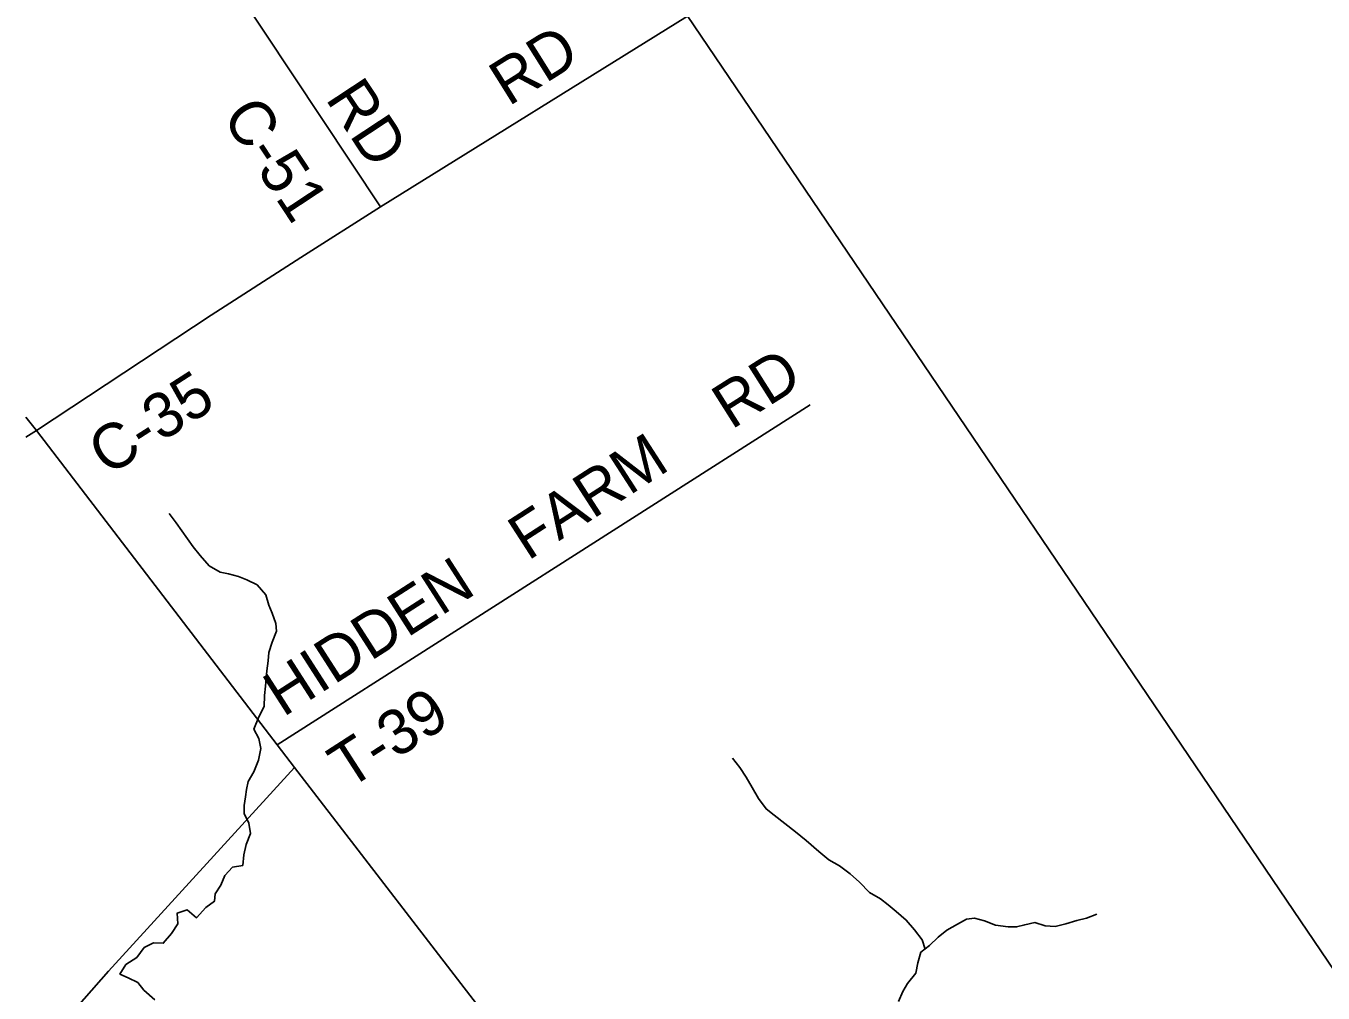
# Model space of a CAD drawing. Extents: x 114604 to 551442, y 316898 to 567001.
# Drawn here: x 114843 to 123476, y 460013 to 466450 of the extents above; entities that cross this region are included whole.
import ezdxf

# ---------------------------------------------------------------- set-up
doc = ezdxf.new("R2010")
doc.units = 0
for name, color, linetype in [('_CIVIL_CONSTRUCTION', 7, 'Continuous'), ('GE_P_Alignment_1000_Cardinal_Points', 7, 'Continuous'), ('GE_P_Alignment_500_Bearings', 7, 'Continuous'), ('GE_P_Alignment_500_Distances', 7, 'Continuous'), ('PM_P_Cells', 7, 'Continuous'), ('PM_P_CL_Double_Solid', 7, 'Continuous'), ('PM_P_Crosswalk', 7, 'Continuous')]:
    doc.layers.add(name, color=color, linetype=linetype)

msp = doc.modelspace()

# ---------------------------------------------------------------- linework, layer by layer
at = {"layer": '_CIVIL_CONSTRUCTION'}
msp.add_lwpolyline([(122469.4, 453960.6), (121337.1, 455447.8), (119922.1, 457267.9), (119057.4, 458377.5), (117989.8, 459748), (116629.9, 461514.6), (116515.1, 461665.6), (114912.9, 463756.9), (114843.2, 463845.8)], dxfattribs=at)
at = {"layer": 'GE_P_Alignment_1000_Cardinal_Points'}
for p, q in [((116515.1, 461665.6), (120063, 463929)), ((114843.2, 463713.7), (114912.9, 463756.9))]:
    msp.add_line(p, q, dxfattribs=at)
at = {"layer": 'GE_P_Alignment_500_Bearings'}
for points in [[(117203.2, 465246.3), (115646.6, 467594.7), (115557.8, 467732.8), (115518.8, 467813.6), (115484, 467892.7), (115433.1, 467996), (114843.2, 468932.6)], [(114912.9, 463756.9), (116076.2, 464524.1), (116672.4, 464909.3), (117203.2, 465246.3), (119246.2, 466516.1), (119273, 466533)], [(114843.2, 459533.2), (115392.9, 460158.5), (116629.9, 461514.6)]]:
    msp.add_lwpolyline(points, dxfattribs=at)
at = {"layer": 'GE_P_Alignment_500_Distances'}
for points in [[(114843.2, 471114.1), (115080.7, 470754.7), (117092.5, 470937.7), (117041.9, 472936.5), (119479.6, 473036.3), (120199.4, 468070.1), (122241.7, 468374.5), (122158.9, 468347.9), (122112.8, 468318.7), (121564.3, 467972.4), (120084.9, 467046), (119245, 466519), (123833.5, 459742.5)], [(123833.5, 459742.5), (119245, 466519), (120084.9, 467046), (121564.3, 467972.4), (122112.8, 468318.7), (122158.9, 468347.9), (122241.7, 468374.5), (126708.2, 468883.9), (132016.5, 469433.8), (132510.2, 469477.2), (132654.5, 469494.6), (132717.7, 469502.3), (132777.8, 469508.2), (133012.8, 469531.4), (134194.3, 469650.8)]]:
    msp.add_lwpolyline(points, dxfattribs=at)
at = {"layer": 'PM_P_Cells'}
for points in [[(115700.3, 459967.8), (115628.4, 460032), (115588.5, 460082.1), (115524.6, 460114.2), (115468.6, 460138.4), (115508.7, 460202.4), (115580.8, 460250.3), (115630.9, 460316.3), (115693, 460346.2), (115757, 460344.1), (115811.1, 460408), (115853.2, 460474), (115849.3, 460544.1), (115915.4, 460566), (115977.3, 460513.9), (116039.4, 460581.8), (116097.5, 460623.8), (116103.6, 460673.8), (116139.7, 460731.8), (116167.8, 460795.8), (116217.9, 460849.8), (116286, 460861.7), (116294.1, 460933.7), (116308.2, 461001.8), (116338.4, 461073.8), (116326.5, 461143.9), (116294.6, 461208), (116294.7, 461260), (116304.8, 461318.1), (116310.9, 461368.1), (116322.9, 461420.1), (116359.1, 461484.1), (116391.2, 461562.1), (116407.3, 461640.2), (116393.5, 461706.2), (116359.6, 461768.3), (116393.7, 461850.3), (116427.8, 461920.4), (116430, 461994.4), (116438.1, 462054.4), (116442.2, 462106.5), (116446.2, 462156.5), (116454.4, 462224.5), (116460.5, 462278.5), (116482.6, 462348.6), (116510.7, 462420.6), (116506.8, 462472.6), (116482.9, 462540.7), (116459, 462594.8), (116439.1, 462662.8), (116381.2, 462729), (116313.3, 462763.1), (116257.3, 462785.2), (116191.3, 462803.3), (116135.3, 462815.4), (116063.4, 462855.6), (116003.5, 462925.7), (115955.6, 462983.8), (115917.7, 463035.9), (115879.8, 463090), (115843.9, 463142.1), (115796, 463204.2)], [(120827.2, 460304.9), (120807.9, 460366.2), (120756, 460434.3), (120702.1, 460498.5), (120634.2, 460554.6), (120582.2, 460600.8), (120530.3, 460640.9), (120458.4, 460681), (120390.5, 460751.2), (120328.6, 460807.3), (120258.6, 460859.5), (120186.7, 460899.6), (120120.8, 460955.8), (120036.9, 461028), (119965, 461086.1), (119893.1, 461142.3), (119823.2, 461196.4), (119769.2, 461238.6), (119719.3, 461306.7), (119675.5, 461380.8), (119635.6, 461448.9), (119593.7, 461513.1), (119545.8, 461577.2)], [(120651.1, 459955.9), (120679.3, 460024), (120711.4, 460076), (120765.5, 460146), (120779.6, 460214), (120799.7, 460284.1), (120857.8, 460328.1), (120913.9, 460384.1), (120972, 460432), (121042.1, 460472), (121102.2, 460503.9), (121156.2, 460511.9), (121222.2, 460493.8), (121296.1, 460465.6), (121380.1, 460453.5), (121436.1, 460453.4), (121490.2, 460467.4), (121558.2, 460481.3), (121626.2, 460459.2), (121692.2, 460455.1), (121764.2, 460473), (121838.3, 460495), (121902.3, 460510.9), (121970.4, 460536.8)]]:
    msp.add_lwpolyline(points, dxfattribs=at)

# ---------------------------------------------------------------- texts
at = {"layer": 'PM_P_CL_Double_Solid'}
for s, rotation, p in [('RD', 32.05106, (118055, 465911.9)), ('RD', 303.4136, (116831.8, 465966.9)), ('C-51', 303.43448, (116142.7, 465846.8)), ('C-35', 32.67136, (115387.9, 463449.4))]:
    msp.add_text(s, height=300, rotation=rotation, dxfattribs=at).set_placement(p)
at = {"layer": 'PM_P_Crosswalk'}
for s, rotation, p in [('RD', 32.30976, (119538.2, 463759.6)), ('FARM', 32.81051, (118183.9, 462886.9)), ('HIDDEN', 32.70194, (116554.8, 461845.7)), ('T-39', 32.82805, (116987.8, 461363.2))]:
    msp.add_text(s, height=300, rotation=rotation, dxfattribs=at).set_placement(p)

doc.saveas('drawing.dxf')
